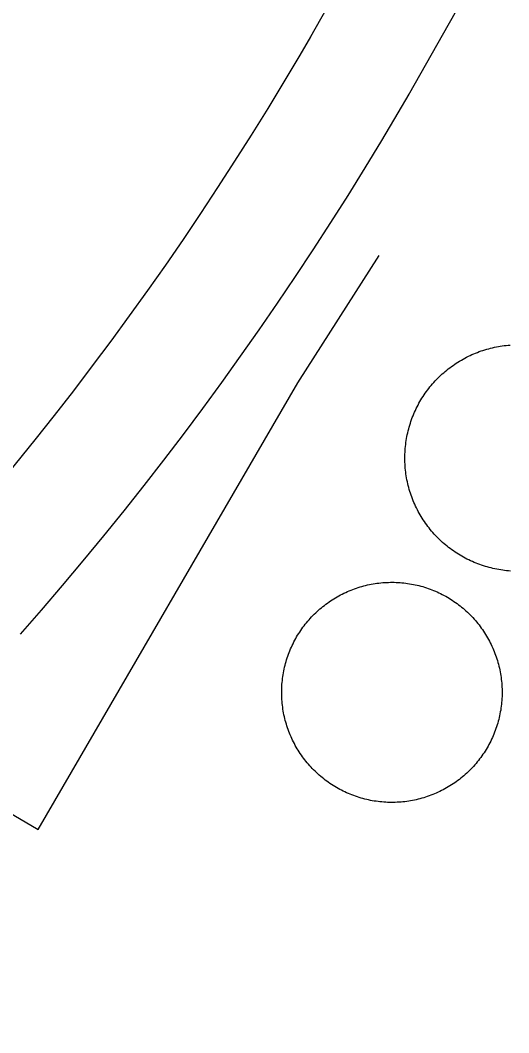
# Model space of a CAD drawing. Extents: x 3568792 to 3606828, y 529143 to 554785.
# Drawn here: x 3575107.8 to 3575236.5, y 543997.9 to 544265 of the extents above; entities that cross this region are included whole.
import ezdxf

# ---------------------------------------------------------------- set-up
doc = ezdxf.new("R2010")
doc.units = 0
for name, color, linetype in [('V-DOMW-TANK', 7, 'Continuous'), ('V-ROAD-CNTR', 7, 'Continuous'), ('V-UTIL-LINE', 7, 'Continuous')]:
    doc.layers.add(name, color=color, linetype=linetype)

msp = doc.modelspace()

# ---------------------------------------------------------------- linework, layer by layer
at = {"layer": 'V-DOMW-TANK'}
for points in [[(3575223.54, 544175.1), (3575223.99, 544175.37), (3575224.45, 544175.63), (3575224.9, 544175.88), (3575225.37, 544176.12), (3575225.83, 544176.35), (3575226.3, 544176.58), (3575226.78, 544176.8), (3575227.25, 544177.01), (3575227.73, 544177.21), (3575228.22, 544177.4), (3575228.71, 544177.58), (3575229.2, 544177.76), (3575229.69, 544177.92), (3575230.19, 544178.08), (3575230.69, 544178.23), (3575231.19, 544178.37), (3575231.7, 544178.5), (3575232.2, 544178.62), (3575232.71, 544178.74), (3575233.23, 544178.84), (3575233.74, 544178.94), (3575234.25, 544179.03), (3575234.77, 544179.1), (3575235.28, 544179.17), (3575235.8, 544179.23), (3575236.32, 544179.29), (3575236.84, 544179.33)], [(3575216.47, 544129.87), (3575216.13, 544130.27), (3575215.8, 544130.67), (3575215.47, 544131.08), (3575215.16, 544131.49), (3575214.85, 544131.91), (3575214.54, 544132.33), (3575214.25, 544132.77), (3575213.96, 544133.2), (3575213.68, 544133.64), (3575213.4, 544134.08), (3575213.14, 544134.53), (3575212.88, 544134.98), (3575212.63, 544135.44), (3575212.39, 544135.9), (3575212.15, 544136.37), (3575211.93, 544136.84), (3575211.71, 544137.32), (3575211.5, 544137.79), (3575211.3, 544138.27), (3575211.11, 544138.76), (3575210.93, 544139.25), (3575210.75, 544139.74), (3575210.58, 544140.23), (3575210.43, 544140.73), (3575210.28, 544141.23), (3575210.14, 544141.73), (3575210.01, 544142.24), (3575209.88, 544142.74), (3575209.77, 544143.25), (3575209.66, 544143.76), (3575209.57, 544144.27), (3575209.48, 544144.79), (3575209.4, 544145.31), (3575209.33, 544145.82), (3575209.27, 544146.34), (3575209.22, 544146.86), (3575209.18, 544147.38), (3575209.15, 544147.9), (3575209.12, 544148.42), (3575209.11, 544148.94), (3575209.1, 544149.46), (3575209.11, 544149.98), (3575209.12, 544150.51), (3575209.14, 544151.03), (3575209.17, 544151.55), (3575209.21, 544152.07), (3575209.26, 544152.59), (3575209.32, 544153.1), (3575209.39, 544153.62), (3575209.46, 544154.14), (3575209.54, 544154.65), (3575209.64, 544155.17), (3575209.74, 544155.68), (3575209.86, 544156.19), (3575209.98, 544156.69), (3575210.11, 544157.2), (3575210.24, 544157.7), (3575210.39, 544158.2), (3575210.55, 544158.7), (3575210.71, 544159.19), (3575210.88, 544159.69), (3575211.07, 544160.18), (3575211.26, 544160.66), (3575211.45, 544161.14), (3575211.66, 544161.62), (3575211.88, 544162.1), (3575212.1, 544162.57), (3575212.33, 544163.04), (3575212.57, 544163.5), (3575212.82, 544163.96), (3575213.08, 544164.41), (3575213.34, 544164.86), (3575213.61, 544165.31), (3575213.89, 544165.75), (3575214.18, 544166.18), (3575214.47, 544166.61), (3575214.78, 544167.04), (3575215.08, 544167.46), (3575215.4, 544167.87), (3575215.72, 544168.28), (3575216.06, 544168.69), (3575216.39, 544169.08), (3575216.74, 544169.47), (3575217.09, 544169.86), (3575217.45, 544170.24), (3575217.81, 544170.61), (3575218.18, 544170.98), (3575218.56, 544171.34), (3575218.95, 544171.69), (3575219.33, 544172.03), (3575219.73, 544172.38), (3575220.14, 544172.71), (3575220.54, 544173.03), (3575220.95, 544173.35), (3575221.37, 544173.66), (3575221.8, 544173.97), (3575222.23, 544174.26), (3575222.66, 544174.55), (3575223.1, 544174.83), (3575223.54, 544175.1)], [(3575236.96, 544119.71), (3575236.44, 544119.75), (3575235.92, 544119.8), (3575235.4, 544119.86), (3575234.89, 544119.92), (3575234.37, 544120), (3575233.85, 544120.08), (3575233.34, 544120.18), (3575232.83, 544120.28), (3575232.32, 544120.4), (3575231.81, 544120.52), (3575231.31, 544120.65), (3575230.81, 544120.78), (3575230.31, 544120.93), (3575229.81, 544121.08), (3575229.31, 544121.25), (3575228.82, 544121.42), (3575228.33, 544121.6), (3575227.85, 544121.8), (3575227.37, 544121.99), (3575226.89, 544122.2), (3575226.41, 544122.42), (3575225.94, 544122.64), (3575225.47, 544122.87), (3575225.01, 544123.11), (3575224.55, 544123.36), (3575224.1, 544123.61), (3575223.65, 544123.88), (3575223.2, 544124.15), (3575222.76, 544124.43), (3575222.33, 544124.72), (3575221.89, 544125.01), (3575221.47, 544125.31), (3575221.05, 544125.62), (3575220.64, 544125.94), (3575220.23, 544126.26), (3575219.82, 544126.59), (3575219.43, 544126.93), (3575219.04, 544127.28), (3575218.65, 544127.63), (3575218.27, 544127.99), (3575217.9, 544128.35), (3575217.53, 544128.72), (3575217.17, 544129.1), (3575216.82, 544129.48), (3575216.47, 544129.87)], [(3575176.69, 544089.35), (3575176.72, 544089.85), (3575176.77, 544090.35), (3575176.82, 544090.86), (3575176.88, 544091.36), (3575176.94, 544091.87), (3575177.02, 544092.37), (3575177.11, 544092.87), (3575177.2, 544093.36), (3575177.3, 544093.86), (3575177.42, 544094.36), (3575177.54, 544094.85), (3575177.66, 544095.34), (3575177.8, 544095.83), (3575177.95, 544096.31), (3575178.1, 544096.79), (3575178.26, 544097.27), (3575178.44, 544097.75), (3575178.62, 544098.22), (3575178.8, 544098.7), (3575179, 544099.16), (3575179.2, 544099.63), (3575179.42, 544100.09), (3575179.64, 544100.55), (3575179.86, 544101), (3575180.1, 544101.45), (3575180.34, 544101.89), (3575180.59, 544102.33), (3575180.85, 544102.77), (3575181.12, 544103.2), (3575181.39, 544103.62), (3575181.68, 544104.05), (3575181.96, 544104.46), (3575182.26, 544104.87), (3575182.56, 544105.28), (3575182.87, 544105.68), (3575183.19, 544106.07), (3575183.52, 544106.46), (3575183.85, 544106.85), (3575184.18, 544107.23), (3575184.53, 544107.6), (3575184.88, 544107.96), (3575185.23, 544108.33), (3575185.6, 544108.68), (3575185.97, 544109.03), (3575186.34, 544109.37), (3575186.72, 544109.7), (3575187.11, 544110.03), (3575187.5, 544110.35), (3575187.9, 544110.66), (3575188.3, 544110.97), (3575188.71, 544111.27), (3575189.12, 544111.56), (3575189.54, 544111.85), (3575189.97, 544112.13), (3575190.4, 544112.4), (3575190.83, 544112.66), (3575191.27, 544112.92), (3575191.71, 544113.16), (3575192.16, 544113.41), (3575192.61, 544113.64), (3575193.06, 544113.86), (3575193.52, 544114.08), (3575193.98, 544114.29), (3575194.45, 544114.49), (3575194.92, 544114.68), (3575195.39, 544114.86), (3575195.86, 544115.04), (3575196.34, 544115.2), (3575196.82, 544115.36), (3575197.31, 544115.51), (3575197.79, 544115.66), (3575198.28, 544115.79), (3575198.77, 544115.91), (3575199.27, 544116.03), (3575199.76, 544116.14), (3575200.26, 544116.24), (3575200.76, 544116.33), (3575201.26, 544116.41), (3575201.76, 544116.48), (3575202.26, 544116.55), (3575202.77, 544116.6), (3575203.27, 544116.65), (3575203.78, 544116.69), (3575204.28, 544116.71), (3575204.79, 544116.73), (3575205.29, 544116.74), (3575205.8, 544116.75), (3575206.31, 544116.74), (3575206.82, 544116.72), (3575207.32, 544116.7), (3575207.83, 544116.67), (3575208.33, 544116.63), (3575208.84, 544116.57), (3575209.34, 544116.52), (3575209.84, 544116.45), (3575210.34, 544116.37), (3575210.84, 544116.29), (3575211.34, 544116.19), (3575211.84, 544116.09), (3575212.33, 544115.98)], [(3575212.33, 544115.98), (3575212.82, 544115.86), (3575213.31, 544115.73), (3575213.8, 544115.59), (3575214.29, 544115.45), (3575214.77, 544115.29), (3575215.25, 544115.13), (3575215.73, 544114.95), (3575216.2, 544114.78), (3575216.67, 544114.59), (3575217.14, 544114.39), (3575217.6, 544114.19), (3575218.06, 544113.98), (3575218.52, 544113.76), (3575218.97, 544113.53), (3575219.42, 544113.29), (3575219.87, 544113.05), (3575220.31, 544112.8), (3575220.74, 544112.54), (3575221.17, 544112.27), (3575221.6, 544112), (3575222.02, 544111.71), (3575222.44, 544111.43), (3575222.85, 544111.13), (3575223.26, 544110.83), (3575223.66, 544110.52), (3575224.05, 544110.2), (3575224.44, 544109.88), (3575224.83, 544109.55), (3575225.2, 544109.21), (3575225.58, 544108.86), (3575225.94, 544108.51), (3575226.3, 544108.16), (3575226.66, 544107.8), (3575227, 544107.43), (3575227.34, 544107.05), (3575227.68, 544106.67), (3575228.01, 544106.28), (3575228.33, 544105.89), (3575228.64, 544105.49), (3575228.95, 544105.09), (3575229.25, 544104.68), (3575229.54, 544104.27), (3575229.83, 544103.85), (3575230.1, 544103.43), (3575230.37, 544102.99), (3575230.64, 544102.56), (3575230.89, 544102.12), (3575231.14, 544101.68), (3575231.38, 544101.24), (3575231.61, 544100.79), (3575231.84, 544100.33), (3575232.05, 544099.87), (3575232.26, 544099.41), (3575232.46, 544098.95), (3575232.66, 544098.47), (3575232.83, 544098), (3575233.01, 544097.53), (3575233.18, 544097.05), (3575233.34, 544096.57), (3575233.49, 544096.08)], [(3575233.49, 544096.08), (3575233.63, 544095.6), (3575233.77, 544095.11), (3575233.89, 544094.62), (3575234.01, 544094.12), (3575234.12, 544093.63), (3575234.21, 544093.13), (3575234.3, 544092.63), (3575234.39, 544092.13), (3575234.46, 544091.63), (3575234.52, 544091.13), (3575234.58, 544090.62), (3575234.62, 544090.12), (3575234.66, 544089.61), (3575234.69, 544089.11), (3575234.71, 544088.6), (3575234.72, 544088.1), (3575234.72, 544087.59), (3575234.72, 544087.08), (3575234.7, 544086.58), (3575234.68, 544086.07), (3575234.65, 544085.56), (3575234.6, 544085.06), (3575234.55, 544084.56), (3575234.49, 544084.05), (3575234.42, 544083.55), (3575234.35, 544083.05), (3575234.26, 544082.55), (3575234.17, 544082.05), (3575234.06, 544081.55), (3575233.95, 544081.06), (3575233.83, 544080.57), (3575233.7, 544080.08), (3575233.57, 544079.59), (3575233.42, 544079.1), (3575233.27, 544078.62), (3575233.1, 544078.14), (3575232.93, 544077.66), (3575232.75, 544077.19), (3575232.56, 544076.72), (3575232.37, 544076.25), (3575232.17, 544075.79), (3575231.95, 544075.33), (3575231.73, 544074.87), (3575231.5, 544074.42), (3575231.27, 544073.97), (3575231.02, 544073.52), (3575230.77, 544073.08), (3575230.51, 544072.65), (3575230.25, 544072.22), (3575229.98, 544071.79), (3575229.69, 544071.37), (3575229.4, 544070.95), (3575229.11, 544070.54), (3575228.8, 544070.14), (3575228.5, 544069.73), (3575228.18, 544069.34), (3575227.85, 544068.95), (3575227.52, 544068.57), (3575227.18, 544068.19), (3575226.84, 544067.82), (3575226.49, 544067.45), (3575226.13, 544067.09), (3575225.77, 544066.73), (3575225.4, 544066.39), (3575225.03, 544066.05), (3575224.65, 544065.71), (3575224.26, 544065.39), (3575223.87, 544065.06), (3575223.47, 544064.75), (3575223.07, 544064.44), (3575222.66, 544064.14), (3575222.24, 544063.85), (3575221.83, 544063.57), (3575221.4, 544063.29), (3575220.97, 544063.02), (3575220.54, 544062.75), (3575220.1, 544062.5), (3575219.66, 544062.25), (3575219.21, 544062.01), (3575218.76, 544061.78), (3575218.31, 544061.55), (3575217.85, 544061.34), (3575217.39, 544061.13), (3575216.92, 544060.93), (3575216.45, 544060.74), (3575215.98, 544060.55), (3575215.5, 544060.38), (3575215.02, 544060.21), (3575214.54, 544060.05), (3575214.06, 544059.9), (3575213.57, 544059.76), (3575213.09, 544059.63), (3575212.59, 544059.5), (3575212.1, 544059.39), (3575211.6, 544059.28), (3575211.11, 544059.18), (3575210.61, 544059.09), (3575210.11, 544059.01), (3575209.61, 544058.93), (3575209.1, 544058.87)], [(3575209.1, 544058.87), (3575208.6, 544058.81), (3575208.1, 544058.77), (3575207.59, 544058.73), (3575207.08, 544058.7), (3575206.58, 544058.68), (3575206.07, 544058.67), (3575205.57, 544058.67), (3575205.06, 544058.67), (3575204.55, 544058.69), (3575204.05, 544058.71), (3575203.54, 544058.75), (3575203.03, 544058.79), (3575202.53, 544058.84), (3575202.03, 544058.9), (3575201.53, 544058.97), (3575201.02, 544059.04), (3575200.52, 544059.13), (3575200.03, 544059.22), (3575199.53, 544059.33), (3575199.04, 544059.44), (3575198.54, 544059.56), (3575198.05, 544059.69), (3575197.56, 544059.82), (3575197.08, 544059.97), (3575196.6, 544060.13), (3575196.12, 544060.29), (3575195.64, 544060.46), (3575195.17, 544060.64), (3575194.7, 544060.83), (3575194.23, 544061.02), (3575193.76, 544061.23), (3575193.3, 544061.44), (3575192.85, 544061.66), (3575192.4, 544061.89), (3575191.95, 544062.12), (3575191.5, 544062.37), (3575191.06, 544062.62), (3575190.63, 544062.88), (3575190.2, 544063.14), (3575189.77, 544063.42), (3575189.35, 544063.7), (3575188.93, 544063.99), (3575188.52, 544064.28), (3575188.11, 544064.59), (3575187.71, 544064.9), (3575187.32, 544065.21), (3575186.93, 544065.54), (3575186.54, 544065.87), (3575186.17, 544066.21), (3575185.79, 544066.55), (3575185.43, 544066.9), (3575185.06, 544067.26), (3575184.71, 544067.62), (3575184.37, 544067.99), (3575184.02, 544068.36), (3575183.69, 544068.75), (3575183.36, 544069.13), (3575183.04, 544069.52), (3575182.73, 544069.92), (3575182.42, 544070.32), (3575182.12, 544070.73), (3575181.83, 544071.15), (3575181.54, 544071.57), (3575181.26, 544071.99), (3575180.99, 544072.42), (3575180.73, 544072.85), (3575180.48, 544073.29), (3575180.23, 544073.73), (3575179.99, 544074.18), (3575179.75, 544074.63), (3575179.53, 544075.08), (3575179.31, 544075.54), (3575179.11, 544076), (3575178.91, 544076.47), (3575178.71, 544076.94), (3575178.53, 544077.41), (3575178.36, 544077.89), (3575178.19, 544078.37), (3575178.03, 544078.85), (3575177.88, 544079.33), (3575177.73, 544079.82), (3575177.6, 544080.31), (3575177.48, 544080.8), (3575177.36, 544081.29), (3575177.25, 544081.79), (3575177.15, 544082.28), (3575177.06, 544082.78), (3575176.98, 544083.28), (3575176.91, 544083.79), (3575176.85, 544084.29), (3575176.79, 544084.79), (3575176.75, 544085.29), (3575176.71, 544085.8), (3575176.68, 544086.31), (3575176.66, 544086.81), (3575176.65, 544087.32), (3575176.64, 544087.83), (3575176.65, 544088.33), (3575176.67, 544088.84), (3575176.69, 544089.35)]]:
    msp.add_lwpolyline(points, dxfattribs=at)
at = {"layer": 'V-ROAD-CNTR'}
for points in [[(3575183.97, 544260.06), (3575502.07, 544822)], [(3575210.08, 544245.28), (3575528.18, 544807.22)], [(3575085.22, 544122.79), (3575090.67, 544129.04), (3575096.02, 544135.28), (3575101.3, 544141.58), (3575106.52, 544147.93), (3575111.69, 544154.32), (3575116.79, 544160.77), (3575121.83, 544167.26), (3575126.8, 544173.8), (3575131.72, 544180.39), (3575136.57, 544187.03), (3575141.35, 544193.71), (3575146.08, 544200.44), (3575150.73, 544207.21), (3575155.33, 544214.03), (3575159.85, 544220.89), (3575164.32, 544227.79), (3575168.71, 544234.73), (3575173.04, 544241.72), (3575177.3, 544248.75), (3575181.5, 544255.83), (3575184.29, 544260.61)], [(3575107.83, 544103.07), (3575113.38, 544109.43), (3575118.91, 544115.89), (3575124.37, 544122.41), (3575129.78, 544128.97), (3575135.12, 544135.59), (3575140.4, 544142.26), (3575145.62, 544148.98), (3575150.77, 544155.75), (3575155.85, 544162.57), (3575160.87, 544169.44), (3575165.83, 544176.36), (3575170.71, 544183.32), (3575175.53, 544190.33), (3575180.29, 544197.38), (3575184.97, 544204.48), (3575189.59, 544211.62), (3575194.14, 544218.81), (3575198.62, 544226.04), (3575203.03, 544233.32), (3575207.36, 544240.62), (3575210.21, 544245.5)]]:
    msp.add_lwpolyline(points, dxfattribs=at)
at = {"layer": 'V-UTIL-LINE'}
msp.add_lwpolyline([(3575007.56, 543843.07), (3575010.12, 543855.43), (3575016.01, 543871.95), (3575049.23, 543976.26), (3575065.66, 544027.01), (3575088.21, 544065.76), (3575112.44, 544051.52), (3575180.89, 544169.39), (3575202.29, 544202.91)], dxfattribs=at)

doc.saveas('drawing.dxf')
